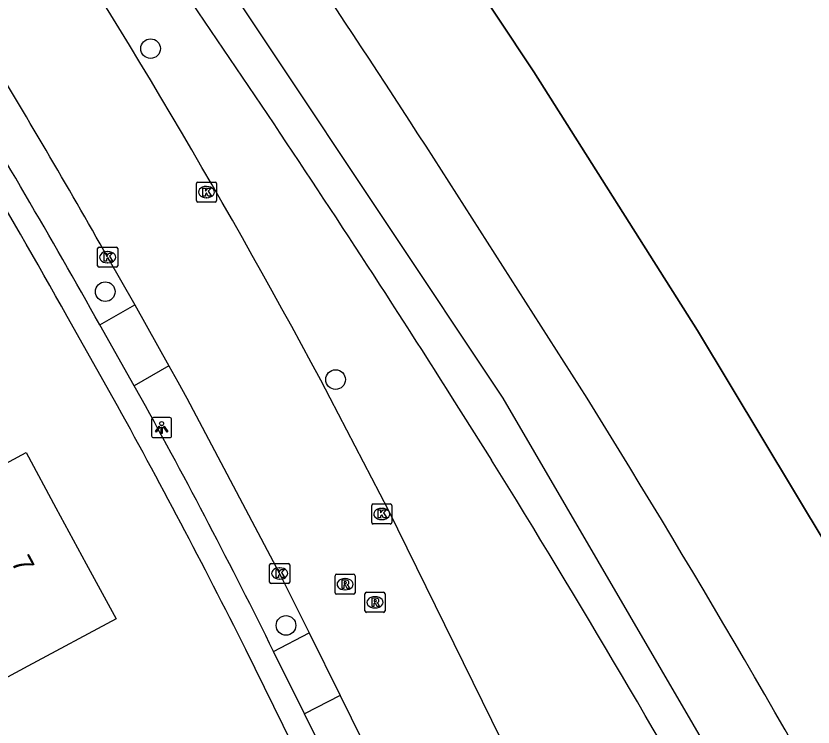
# Model space of a CAD drawing. Extents: x 160457 to 162082, y 388340 to 389736.
# Drawn here: x 161032.93 to 161072.69, y 389233.59 to 389269.07 of the extents above; entities that cross this region are included whole.
import ezdxf

# ---------------------------------------------------------------- set-up
doc = ezdxf.new("R2010")
doc.units = 0
for name, color, linetype in [('IMGEO_Berm_groen', 7, 'Continuous'), ('IMGEO_Boom', 7, 'Continuous'), ('IMGEO_Groenvoorziening', 7, 'Continuous'), ('IMGEO_Kolk', 7, 'Continuous'), ('IMGEO_Lichtpunt', 7, 'Continuous'), ('IMGEO_Pand', 7, 'Continuous'), ('IMGEO_Pand_nummerreeks', 7, 'Continuous'), ('IMGEO_Rijbaan_lokaal_gesloten', 7, 'Continuous'), ('IMGEO_Rioolput', 7, 'Continuous'), ('IMGEO_Voetpad_open', 7, 'Continuous'), ('IMGEO_Walbescherming', 7, 'Continuous'), ('IMGEO_Waterloop', 7, 'Continuous')]:
    doc.layers.add(name, color=color, linetype=linetype)

msp = doc.modelspace()

# ---------------------------------------------------------------- linework, layer by layer
at = {"layer": 'IMGEO_Berm_groen'}
msp.add_lwpolyline([(161056.66, 389246.904), (161054.713, 389250)], dxfattribs=at)
for centre, radius, start, end in [((160518.588, 388910.734), 634.454, 32.326119, 35.580588), ((160596.006, 388961.264), 542.026, 29.15527, 31.80204)]:
    msp.add_arc(centre, radius, start, end, dxfattribs=at)
at = {"layer": 'IMGEO_Boom'}
for centre in [(161039.648, 389267.442), (161037.385, 389255.315), (161048.875, 389250.928), (161046.402, 389238.659)]:
    msp.add_circle(centre, 0.489, dxfattribs=at)
at = {"layer": 'IMGEO_Groenvoorziening'}
msp.add_lwpolyline([(160992.734, 389335.908), (161000, 389327.052), (161018.814, 389304.122), (161039.616, 389276.459), (161057.222, 389250), (161071.43, 389225.591), (161090.058, 389190.13), (161093.446, 389188.332)], dxfattribs=at)
at = {"layer": 'IMGEO_Kolk'}
for p, q in [((161041.935, 389259.858), (161041.935, 389260.71)), ((161042.01, 389260.784), (161042.862, 389260.784)), ((161042.936, 389260.71), (161042.936, 389259.858)), ((161042.423, 389260.564), (161042.448, 389260.564)), ((161042.446, 389260.004), (161042.421, 389260.004)), ((161042.862, 389259.784), (161042.01, 389259.784)), ((161037.081, 389257.534), (161037.933, 389257.534)), ((161037.006, 389256.608), (161037.006, 389257.46)), ((161037.494, 389257.314), (161037.519, 389257.314)), ((161038.007, 389257.46), (161038.007, 389256.608)), ((161037.517, 389256.754), (161037.492, 389256.754)), ((161037.933, 389256.534), (161037.081, 389256.534)), ((161050.678, 389243.795), (161050.678, 389244.647)), ((161050.753, 389244.721), (161051.605, 389244.721)), ((161051.166, 389244.501), (161051.191, 389244.501)), ((161051.679, 389244.647), (161051.679, 389243.795)), ((161051.605, 389243.721), (161050.753, 389243.721)), ((161051.189, 389243.941), (161051.164, 389243.941)), ((161045.586, 389240.825), (161045.586, 389241.677)), ((161045.661, 389241.751), (161046.513, 389241.751)), ((161046.587, 389241.677), (161046.587, 389240.825)), ((161046.074, 389241.531), (161046.099, 389241.531)), ((161046.097, 389240.971), (161046.072, 389240.971)), ((161046.513, 389240.751), (161045.661, 389240.751))]:
    msp.add_line(p, q, dxfattribs=at)
for points in [[(161041.935, 389259.858), (161041.935, 389260.71)], [(161042.01, 389260.784), (161042.862, 389260.784)], [(161042.936, 389260.71), (161042.936, 389259.858)], [(161042.256, 389260.484), (161042.379, 389260.484), (161042.379, 389260.333), (161042.509, 389260.484), (161042.673, 389260.484), (161042.527, 389260.333), (161042.68, 389260.084), (161042.528, 389260.084), (161042.443, 389260.248), (161042.379, 389260.181), (161042.379, 389260.084), (161042.256, 389260.084), (161042.256, 389260.484)], [(161042.862, 389259.784), (161042.01, 389259.784)], [(161037.081, 389257.534), (161037.933, 389257.534)], [(161037.006, 389256.608), (161037.006, 389257.46)], [(161037.327, 389257.234), (161037.45, 389257.234), (161037.45, 389257.083), (161037.58, 389257.234), (161037.744, 389257.234), (161037.598, 389257.083), (161037.751, 389256.834), (161037.599, 389256.834), (161037.514, 389256.998), (161037.45, 389256.931), (161037.45, 389256.834), (161037.327, 389256.834), (161037.327, 389257.234)], [(161038.007, 389257.46), (161038.007, 389256.608)], [(161037.933, 389256.534), (161037.081, 389256.534)], [(161050.678, 389243.795), (161050.678, 389244.647)], [(161050.753, 389244.721), (161051.605, 389244.721)], [(161050.999, 389244.421), (161051.122, 389244.421), (161051.122, 389244.27), (161051.252, 389244.421), (161051.416, 389244.421), (161051.27, 389244.27), (161051.423, 389244.021), (161051.271, 389244.021), (161051.186, 389244.185), (161051.122, 389244.118), (161051.122, 389244.021), (161050.999, 389244.021), (161050.999, 389244.421)], [(161051.679, 389244.647), (161051.679, 389243.795)], [(161051.605, 389243.721), (161050.753, 389243.721)], [(161045.586, 389240.825), (161045.586, 389241.677)], [(161045.661, 389241.751), (161046.513, 389241.751)], [(161046.587, 389241.677), (161046.587, 389240.825)], [(161045.907, 389241.451), (161046.03, 389241.451), (161046.03, 389241.3), (161046.16, 389241.451), (161046.324, 389241.451), (161046.178, 389241.3), (161046.331, 389241.051), (161046.179, 389241.051), (161046.094, 389241.215), (161046.03, 389241.148), (161046.03, 389241.051), (161045.907, 389241.051), (161045.907, 389241.451)], [(161046.513, 389240.751), (161045.661, 389240.751)]]:
    msp.add_lwpolyline(points, dxfattribs=at)
for centre, start, end in [((161042.012, 389260.708), 91.552, 178.448), ((161042.012, 389260.708), 91.552, 178.448), ((161042.86, 389260.708), 1.552, 88.448), ((161042.86, 389260.708), 1.552, 88.448), ((161042.012, 389259.86), 181.552, 268.448), ((161042.012, 389259.86), 181.552, 268.448), ((161042.86, 389259.86), 271.552, 358.448), ((161042.86, 389259.86), 271.552, 358.448), ((161037.083, 389257.458), 91.552, 178.448), ((161037.083, 389257.458), 91.552, 178.448), ((161037.931, 389257.458), 1.552, 88.448), ((161037.931, 389257.458), 1.552, 88.448), ((161037.083, 389256.61), 181.552, 268.448), ((161037.083, 389256.61), 181.552, 268.448), ((161037.931, 389256.61), 271.552, 358.448), ((161037.931, 389256.61), 271.552, 358.448), ((161050.755, 389244.645), 91.552, 178.448), ((161050.755, 389244.645), 91.552, 178.448), ((161051.603, 389244.645), 1.552, 88.448), ((161051.603, 389244.645), 1.552, 88.448), ((161050.755, 389243.797), 181.552, 268.448), ((161050.755, 389243.797), 181.552, 268.448), ((161051.603, 389243.797), 271.552, 358.448), ((161051.603, 389243.797), 271.552, 358.448), ((161045.663, 389241.675), 91.552, 178.448), ((161045.663, 389241.675), 91.552, 178.448), ((161046.511, 389241.675), 1.552, 88.448), ((161046.511, 389241.675), 1.552, 88.448), ((161045.663, 389240.827), 181.552, 268.448), ((161045.663, 389240.827), 181.552, 268.448), ((161046.511, 389240.827), 271.552, 358.448), ((161046.511, 389240.827), 271.552, 358.448)]:
    msp.add_arc(centre, 0.0765, start, end, dxfattribs=at)
for centre, major_axis, ratio, start_param, end_param in [((161042.422, 389260.284), (-0.387, 0.002), 0.722429, 4.712389, 7.853982), ((161042.447, 389260.284), (-0.39, 0.002), 0.717154, 1.570796, 4.712389), ((161037.493, 389257.034), (-0.387, 0.002), 0.722429, 4.712389, 7.853982), ((161037.518, 389257.034), (-0.39, 0.002), 0.717154, 1.570796, 4.712389), ((161051.165, 389244.221), (-0.387, 0.002), 0.722429, 4.712389, 7.853982), ((161051.19, 389244.221), (-0.39, 0.002), 0.717154, 1.570796, 4.712389), ((161046.073, 389241.251), (-0.387, 0.002), 0.722429, 4.712389, 7.853982), ((161046.098, 389241.251), (-0.39, 0.002), 0.717154, 1.570796, 4.712389)]:
    msp.add_ellipse(centre, major_axis=major_axis, ratio=ratio, start_param=start_param, end_param=end_param, dxfattribs=at)
at = {"layer": 'IMGEO_Lichtpunt'}
for p, q in [((161039.699, 389248.935), (161039.699, 389248.128)), ((161039.699, 389248.935), (161039.699, 389248.128)), ((161040.601, 389249.03), (161039.793, 389249.03)), ((161040.601, 389249.03), (161039.793, 389249.03)), ((161040.695, 389248.128), (161040.695, 389248.935)), ((161040.695, 389248.128), (161040.695, 389248.935)), ((161039.793, 389248.034), (161040.601, 389248.034)), ((161039.793, 389248.034), (161040.601, 389248.034))]:
    msp.add_line(p, q, dxfattribs=at)
for points in [[(161040.073, 389248.599), (161040.112, 389248.571), (161039.924, 389248.309), (161039.886, 389248.336), (161040.073, 389248.599)], [(161040.175, 389248.551), (161040.222, 389248.551), (161040.222, 389248.229), (161040.175, 389248.229), (161040.175, 389248.551)], [(161040.285, 389248.571), (161040.323, 389248.598), (161040.51, 389248.336), (161040.471, 389248.308), (161040.285, 389248.571)]]:
    msp.add_lwpolyline(points, dxfattribs=at)
msp.add_circle((161040.198, 389248.733), 0.0994, dxfattribs=at)
for centre, start, end in [((161039.793, 389248.935), 90, 180), ((161039.793, 389248.935), 90, 180), ((161040.601, 389248.935), 0, 90), ((161040.601, 389248.935), 0, 90), ((161039.793, 389248.128), 180, 270), ((161039.793, 389248.128), 180, 270), ((161040.601, 389248.128), 270, 0), ((161040.601, 389248.128), 270, 360)]:
    msp.add_arc(centre, 0.0946, start, end, dxfattribs=at)
at = {"layer": 'IMGEO_Pand'}
msp.add_lwpolyline([(161019.753, 389244.457), (161023.843, 389246.659), (161028.245, 389249.027), (161030.14, 389245.507), (161033.44, 389247.283), (161034.93, 389244.529), (161036.44, 389241.738), (161037.926, 389238.991), (161033.523, 389236.624), (161029.635, 389234.534), (161027.643, 389238.239), (161024.115, 389236.342), (161019.753, 389244.457)], dxfattribs=at)
at = {"layer": 'IMGEO_Rijbaan_lokaal_gesloten'}
for points in [[(161037.506, 389257.034), (161038.862, 389254.66)], [(161038.862, 389254.66), (161040.565, 389251.62)], [(161040.565, 389251.62), (161041.012, 389250.811), (161041.457, 389250), (161046.086, 389241.25), (161047.558, 389238.283)], [(161078.992, 389188.468), (161077.749, 389190.983), (161051.52, 389244.406), (161048.609, 389250)], [(161047.558, 389238.283), (161049.103, 389235.159)], [(161049.103, 389235.159), (161056.205, 389220.75), (161056.263, 389220.642)]]:
    msp.add_lwpolyline(points, dxfattribs=at)
for centre, radius, start, end in [((160733.832, 389082.673), 356.487, 27.99384, 33.20625), ((160745.067, 389092.468), 335.563, 29.36812, 31.47442)]:
    msp.add_arc(centre, radius, start, end, dxfattribs=at)
at = {"layer": 'IMGEO_Rioolput'}
for p, q in [((161048.921, 389241.215), (161049.773, 389241.215)), ((161048.846, 389240.289), (161048.846, 389241.141)), ((161049.334, 389240.995), (161049.359, 389240.995)), ((161049.847, 389241.141), (161049.847, 389240.289)), ((161049.357, 389240.435), (161049.332, 389240.435)), ((161049.773, 389240.215), (161048.921, 389240.215)), ((161050.34, 389239.387), (161050.34, 389240.239)), ((161050.415, 389240.313), (161051.267, 389240.313)), ((161050.828, 389240.093), (161050.853, 389240.093)), ((161051.341, 389240.239), (161051.341, 389239.387)), ((161051.267, 389239.313), (161050.415, 389239.313)), ((161050.851, 389239.533), (161050.826, 389239.533))]:
    msp.add_line(p, q, dxfattribs=at)
for points in [[(161048.921, 389241.215), (161049.773, 389241.215)], [(161048.846, 389240.289), (161048.846, 389241.141)], [(161049.435, 389240.913), (161049.183, 389240.915), (161049.183, 389240.515)], [(161049.361, 389240.834), (161049.307, 389240.834), (161049.307, 389240.753)], [(161049.847, 389241.141), (161049.847, 389240.289)], [(161049.183, 389240.515), (161049.307, 389240.515), (161049.307, 389240.677), (161049.318, 389240.677)], [(161049.307, 389240.753), (161049.359, 389240.753)], [(161049.365, 389240.648), (161049.436, 389240.515), (161049.576, 389240.515), (161049.511, 389240.641)], [(161049.773, 389240.215), (161048.921, 389240.215)], [(161050.34, 389239.387), (161050.34, 389240.239)], [(161050.415, 389240.313), (161051.267, 389240.313)], [(161050.929, 389240.011), (161050.677, 389240.013), (161050.677, 389239.613)], [(161051.341, 389240.239), (161051.341, 389239.387)], [(161050.677, 389239.613), (161050.801, 389239.613), (161050.801, 389239.775), (161050.812, 389239.775)], [(161050.855, 389239.932), (161050.801, 389239.932), (161050.801, 389239.851)], [(161050.801, 389239.851), (161050.853, 389239.851)], [(161050.859, 389239.746), (161050.93, 389239.613), (161051.07, 389239.613), (161051.005, 389239.739)], [(161051.267, 389239.313), (161050.415, 389239.313)]]:
    msp.add_lwpolyline(points, dxfattribs=at)
for centre, radius, start, end in [((161048.923, 389241.139), 0.0765, 91.552, 178.448), ((161048.923, 389241.139), 0.0765, 91.552, 178.448), ((161049.771, 389241.139), 0.0765, 1.552, 88.448), ((161049.771, 389241.139), 0.0765, 1.552, 88.448), ((161049.367, 389240.738), 0.0964, 77.0061, 93.1865), ((161049.381, 389240.795), 0.0378, 276.6634, 79.6772), ((161049.434, 389240.803), 0.109, 350.3612, 89.416), ((161049.432, 389240.803), 0.112, 277.5842, 350.9817), ((161049.317, 389240.624), 0.0533, 26.0293, 88.6989), ((161049.343, 389240.942), 0.19, 274.7715, 282.9687), ((161049.416, 389240.588), 0.108, 29.5134, 73.7905), ((161048.923, 389240.291), 0.0765, 181.552, 268.448), ((161048.923, 389240.291), 0.0765, 181.552, 268.448), ((161049.771, 389240.291), 0.0765, 271.552, 358.448), ((161049.771, 389240.291), 0.0765, 271.552, 358.448), ((161050.417, 389240.237), 0.0765, 91.552, 178.448), ((161050.417, 389240.237), 0.0765, 91.552, 178.448), ((161050.928, 389239.901), 0.109, 350.3612, 89.416), ((161051.265, 389240.237), 0.0765, 1.552, 88.448), ((161051.265, 389240.237), 0.0765, 1.552, 88.448), ((161050.811, 389239.722), 0.0533, 26.0293, 88.6989), ((161050.837, 389240.04), 0.19, 274.7715, 282.9687), ((161050.861, 389239.836), 0.0964, 77.0061, 93.1865), ((161050.875, 389239.893), 0.0378, 276.6634, 79.6772), ((161050.926, 389239.901), 0.112, 277.5842, 350.9817), ((161050.91, 389239.686), 0.108, 29.5134, 73.7905), ((161050.417, 389239.389), 0.0765, 181.552, 268.448), ((161050.417, 389239.389), 0.0765, 181.552, 268.448), ((161051.265, 389239.389), 0.0765, 271.552, 358.448), ((161051.265, 389239.389), 0.0765, 271.552, 358.448)]:
    msp.add_arc(centre, radius, start, end, dxfattribs=at)
for centre, major_axis, ratio, start_param, end_param in [((161049.333, 389240.715), (-0.387, 0.002), 0.722429, 4.712389, 7.853982), ((161049.358, 389240.715), (-0.39, 0.002), 0.717154, 1.570796, 4.712389), ((161050.827, 389239.813), (-0.387, 0.002), 0.722429, 4.712389, 7.853982), ((161050.852, 389239.813), (-0.39, 0.002), 0.717154, 1.570796, 4.712389)]:
    msp.add_ellipse(centre, major_axis=major_axis, ratio=ratio, start_param=start_param, end_param=end_param, dxfattribs=at)
at = {"layer": 'IMGEO_Voetpad_open'}
for points in [[(161037.117, 389253.654), (161038.862, 389254.66)], [(161037.784, 389250), (161035.485, 389254.083)], [(161038.832, 389250.617), (161037.117, 389253.654)], [(161040.565, 389251.62), (161038.832, 389250.617)], [(161039.174, 389250), (161038.832, 389250.617)], [(161045.783, 389237.361), (161047.558, 389238.283)], [(161072.534, 389180.035), (161070.505, 389184.187), (161061.152, 389203.324), (161044.392, 389237.464)], [(161047.322, 389234.245), (161045.783, 389237.361)], [(161049.103, 389235.159), (161047.322, 389234.245)], [(161054.45, 389219.753), (161047.322, 389234.245)]]:
    msp.add_lwpolyline(points, dxfattribs=at)
for centre, radius, start, end in [((160738.148, 389088.095), 340.531, 29.17241, 32.3503), ((160701.151, 389065.787), 384.925, 29.21323, 31.44593), ((160738.401, 389084.179), 342.238, 26.60839, 28.981), ((160778.069, 389105.419), 298.462, 26.23618, 28.97444)]:
    msp.add_arc(centre, radius, start, end, dxfattribs=at)
at = {"layer": 'IMGEO_Walbescherming'}
msp.add_lwpolyline([(161100.763, 389191.932), (161096.675, 389200.02), (161084.782, 389222.663), (161078.237, 389234.57), (161066.933, 389253.374), (161058.771, 389266.28), (161051.454, 389277.313), (161047.736, 389282.751), (161039.725, 389293.913), (161036.069, 389298.807), (161027.176, 389310.211), (161020.012, 389319.187), (161017.305, 389322.446), (161015.289, 389325.152), (161010.134, 389331.479), (161005.529, 389336.927), (160999.488, 389343.83), (160995.442, 389348.111)], dxfattribs=at)
at = {"layer": 'IMGEO_Waterloop'}
for points in [[(160995.442, 389348.111), (160999.488, 389343.83), (161005.529, 389336.927), (161010.134, 389331.479), (161015.289, 389325.152), (161017.305, 389322.446), (161020.012, 389319.187), (161027.176, 389310.211), (161036.069, 389298.807), (161039.725, 389293.913), (161047.736, 389282.751), (161051.454, 389277.313), (161058.771, 389266.28), (161066.933, 389253.374), (161078.237, 389234.57), (161084.782, 389222.663), (161096.675, 389200.02), (161100.763, 389191.932)], [(161061.421, 389250), (161053.386, 389262.572)]]:
    msp.add_lwpolyline(points, dxfattribs=at)
for centre, radius, start, end in [((160600.066, 388971.009), 538.987, 32.74799, 37.78108), ((160589.888, 388957.475), 554.9, 28.46298, 31.81427)]:
    msp.add_arc(centre, radius, start, end, dxfattribs=at)

# ---------------------------------------------------------------- texts
at = {"layer": 'IMGEO_Pand_nummerreeks'}
msp.add_text('7', height=1, rotation=298.4135, dxfattribs=at).set_placement((161032.667, 389241.818))

doc.saveas('drawing.dxf')
